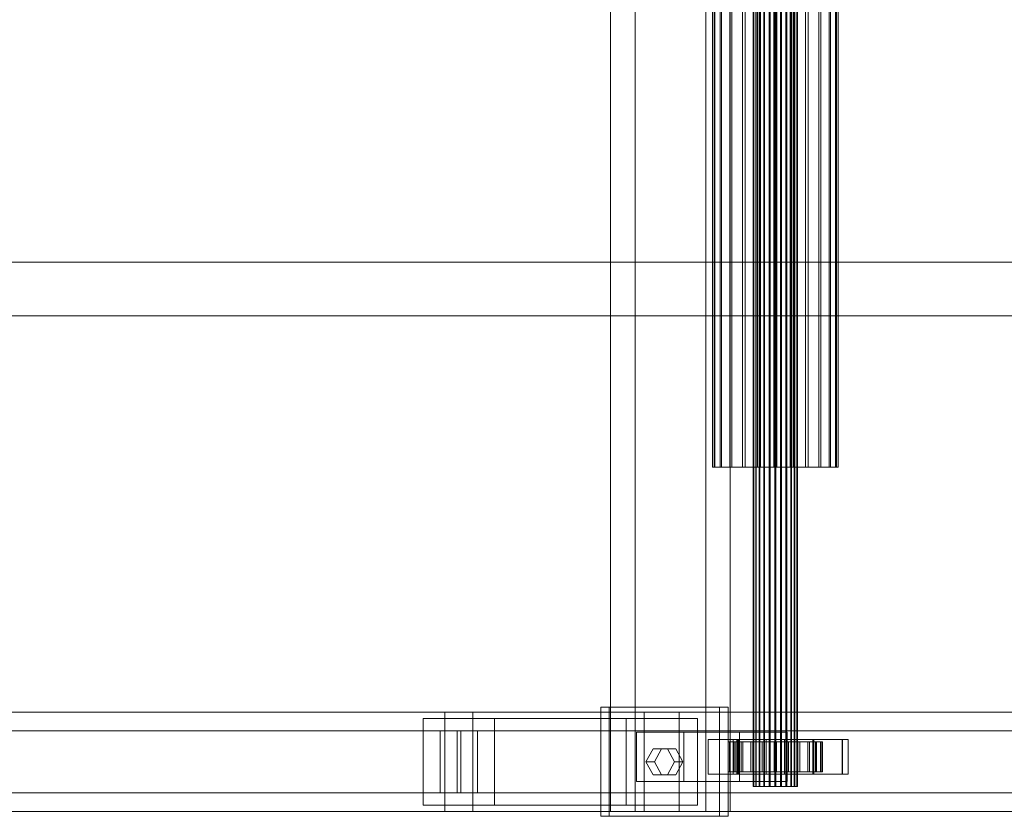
# Model space of a CAD drawing. Header units: millimetres. Extents: x -2233 to 65662, y -50530 to 6847.
# Tile 357 of 656: x 7022 to 7420, y -18452 to -18130. Entities that reach past the tile are written whole.
import ezdxf

# ---------------------------------------------------------------- set-up
doc = ezdxf.new("R2010")
doc.units = ezdxf.units.MM
doc.layers.add('superior_C01', color=7, linetype='Continuous', lineweight=0)

msp = doc.modelspace()

# ---------------------------------------------------------------- linework, layer by layer
at = {"layer": 'superior_C01'}
for p, q in [((7260.909, -17550), (7260.909, -18450)), ((7270.788, -18450), (7270.788, -17550)), ((7299.283, -18450), (7299.283, -17550)), ((7309.161, -17550), (7309.161, -18450)), ((7318.363, -18440), (7318.363, -17560)), ((7318.612, -18440), (7318.612, -17560)), ((7318.726, -18440), (7318.726, -17560)), ((7319.458, -18440), (7319.458, -17560)), ((7319.678, -18440), (7319.678, -17560)), ((7320.843, -18440), (7320.843, -17560)), ((7321.153, -18440), (7321.153, -17560)), ((7322.672, -18440), (7322.672, -17560)), ((7323.051, -18440), (7323.051, -17560)), ((7324.82, -18440), (7324.82, -17560)), ((7325.243, -18440), (7325.243, -17560)), ((7327.141, -18440), (7327.141, -17560)), ((7327.579, -18440), (7327.579, -17560)), ((7329.477, -18440), (7329.477, -17560)), ((7329.9, -18440), (7329.9, -17560)), ((7331.669, -18440), (7331.669, -17560)), ((7332.048, -18440), (7332.048, -17560)), ((7333.567, -18440), (7333.567, -17560)), ((7333.877, -18440), (7333.877, -17560)), ((7335.042, -18440), (7335.042, -17560)), ((7335.261, -18440), (7335.261, -17560)), ((7335.994, -17560), (7335.994, -18440)), ((7336.107, -18440), (7336.107, -17560)), ((7336.357, -18440), (7336.357, -17560)), ((7301.967, -18311.15), (7301.967, -17688.85)), ((7302.673, -18311.15), (7302.673, -17688.85)), ((7302.993, -18311.15), (7302.993, -17688.85)), ((7305.06, -18311.15), (7305.06, -17688.85)), ((7305.678, -18311.15), (7305.678, -17688.85)), ((7308.968, -18311.15), (7308.968, -17688.85)), ((7309.842, -18311.15), (7309.842, -17688.85)), ((7314.128, -18311.15), (7314.128, -17688.85)), ((7315.199, -18311.15), (7315.199, -17688.85)), ((7320.191, -18311.15), (7320.191, -17688.85)), ((7321.385, -18311.15), (7321.385, -17688.85)), ((7326.742, -18311.15), (7326.742, -17688.85)), ((7327.978, -18311.15), (7327.978, -17688.85)), ((7333.335, -18311.15), (7333.335, -17688.85)), ((7334.529, -18311.15), (7334.529, -17688.85)), ((7339.521, -18311.15), (7339.521, -17688.85)), ((7340.592, -18311.15), (7340.592, -17688.85)), ((7344.878, -18311.15), (7344.878, -17688.85)), ((7345.752, -18311.15), (7345.752, -17688.85)), ((7349.041, -18311.15), (7349.041, -17688.85)), ((7349.66, -18311.15), (7349.66, -17688.85)), ((7351.727, -17688.85), (7351.727, -18311.15)), ((7352.047, -18311.15), (7352.047, -17688.85)), ((7352.752, -18311.15), (7352.752, -17688.85)), ((7538.801, -18228.298), (6598.176, -18228.298)), ((6599.86, -18228.298), (7540.485, -18228.298)), ((10210.031, -18250), (1105.699, -18250)), ((1107.119, -18250), (10211.451, -18250)), ((7302.993, -18311.15), (7301.967, -18311.15)), ((7301.967, -18311.15), (7302.673, -18311.15)), ((7302.673, -18311.15), (7305.06, -18311.15)), ((7305.678, -18311.15), (7302.993, -18311.15)), ((7305.06, -18311.15), (7308.968, -18311.15)), ((7309.842, -18311.15), (7305.678, -18311.15)), ((7308.968, -18311.15), (7314.128, -18311.15)), ((7315.199, -18311.15), (7309.842, -18311.15)), ((7314.128, -18311.15), (7320.191, -18311.15)), ((7321.385, -18311.15), (7315.199, -18311.15)), ((7320.191, -18311.15), (7326.742, -18311.15)), ((7327.978, -18311.15), (7321.385, -18311.15)), ((7326.742, -18311.15), (7333.335, -18311.15)), ((7334.529, -18311.15), (7327.978, -18311.15)), ((7333.335, -18311.15), (7339.521, -18311.15)), ((7340.592, -18311.15), (7334.529, -18311.15)), ((7339.521, -18311.15), (7344.878, -18311.15)), ((7345.752, -18311.15), (7340.592, -18311.15)), ((7344.878, -18311.15), (7349.041, -18311.15)), ((7349.66, -18311.15), (7345.752, -18311.15)), ((7349.041, -18311.15), (7351.727, -18311.15)), ((7352.047, -18311.15), (7349.66, -18311.15)), ((7351.727, -18311.15), (7352.752, -18311.15)), ((7352.752, -18311.15), (7352.047, -18311.15)), ((7194.008, -18410), (6042.801, -18410)), ((6054.091, -18410), (7205.298, -18410)), ((7274.451, -18410), (6123.243, -18410)), ((6137.356, -18410), (7288.563, -18410)), ((7194.008, -18410), (7194.008, -18450)), ((7205.298, -18410), (7194.008, -18410)), ((8345.216, -18410), (7194.008, -18410)), ((7205.298, -18450), (7205.298, -18410)), ((7205.298, -18410), (8356.506, -18410)), ((7304.9, -18408), (7256.933, -18408)), ((7256.933, -18408), (7256.933, -18452)), ((7260.32, -18408), (7256.933, -18408)), ((7260.32, -18452), (7260.32, -18408)), ((7260.32, -18408), (7308.287, -18408)), ((7274.451, -18410), (7274.451, -18450)), ((7288.563, -18410), (7274.451, -18410)), ((8425.658, -18410), (7274.451, -18410)), ((7288.563, -18450), (7288.563, -18410)), ((7288.563, -18410), (8439.771, -18410)), ((7304.9, -18452), (7304.9, -18408)), ((7304.9, -18408), (7308.287, -18408)), ((7308.287, -18408), (7308.287, -18452)), ((7214.043, -18412.5), (7185.263, -18412.5)), ((7185.263, -18412.5), (7185.263, -18447.5)), ((7267.117, -18412.5), (7185.263, -18412.5)), ((7214.043, -18447.5), (7214.043, -18412.5)), ((7214.043, -18412.5), (7295.897, -18412.5)), ((7267.117, -18447.5), (7267.117, -18412.5)), ((7267.117, -18412.5), (7295.897, -18412.5)), ((7295.897, -18412.5), (7295.897, -18447.5)), ((7192.158, -18417.5), (6122.804, -18417.5)), ((6137.795, -18417.5), (7207.149, -18417.5)), ((7192.158, -18417.5), (7192.158, -18442.5)), ((7207.149, -18417.5), (7192.158, -18417.5)), ((7198.918, -18417.5), (7200.388, -18417.5)), ((7198.918, -18442.5), (7198.918, -18417.5)), ((8431.98, -18417.5), (7198.918, -18417.5)), ((7200.388, -18417.5), (7200.388, -18442.5)), ((7200.388, -18417.5), (8433.45, -18417.5)), ((7207.149, -18442.5), (7207.149, -18417.5)), ((7290.51, -18418), (7271.323, -18418)), ((7271.323, -18418), (7271.323, -18438)), ((7312.968, -18418), (7271.323, -18418)), ((7290.51, -18438), (7290.51, -18418)), ((7290.51, -18418), (7332.155, -18418)), ((7312.968, -18438), (7312.968, -18418)), ((7312.968, -18418), (7332.155, -18418)), ((7332.155, -18418), (7332.155, -18438)), ((7311.839, -18421), (7300.327, -18421)), ((7300.327, -18421), (7300.327, -18435)), ((7312.182, -18421), (7300.327, -18421)), ((7308.893, -18422), (7308.366, -18422)), ((7308.366, -18422), (7318.363, -18422)), ((7308.366, -18434), (7308.366, -18422)), ((7308.366, -18422), (7309.132, -18422)), ((7310.679, -18422), (7308.893, -18422)), ((7308.893, -18422), (7318.612, -18422)), ((7308.893, -18434), (7308.893, -18422)), ((7309.132, -18422), (7318.726, -18422)), ((7309.132, -18434), (7309.132, -18422)), ((7309.132, -18422), (7311.142, -18422)), ((7354.505, -18421), (7310.376, -18421)), ((7310.376, -18421), (7310.376, -18435)), ((7312.634, -18421), (7310.376, -18421)), ((7313.602, -18422), (7310.679, -18422)), ((7310.679, -18422), (7319.458, -18422)), ((7310.679, -18434), (7310.679, -18422)), ((7311.142, -18422), (7319.678, -18422)), ((7311.142, -18434), (7311.142, -18422)), ((7311.142, -18422), (7314.256, -18422)), ((7311.839, -18435), (7311.839, -18421)), ((7311.839, -18421), (7323.694, -18421)), ((7312.182, -18435), (7312.182, -18421)), ((7312.182, -18421), (7323.694, -18421)), ((7312.634, -18435), (7312.634, -18421)), ((7312.634, -18421), (7356.763, -18421)), ((7317.462, -18422), (7313.602, -18422)), ((7313.602, -18422), (7320.843, -18422)), ((7313.602, -18434), (7313.602, -18422)), ((7314.256, -18422), (7321.153, -18422)), ((7314.256, -18434), (7314.256, -18422)), ((7314.256, -18422), (7318.263, -18422)), ((7321.997, -18422), (7317.462, -18422)), ((7317.462, -18422), (7322.672, -18422)), ((7317.462, -18434), (7317.462, -18422)), ((7318.263, -18422), (7323.051, -18422)), ((7318.263, -18434), (7318.263, -18422)), ((7318.263, -18422), (7322.891, -18422)), ((7318.363, -18422), (7318.612, -18422)), ((7318.363, -18422), (7318.363, -18434)), ((7318.726, -18422), (7318.363, -18422)), ((7318.612, -18422), (7319.458, -18422)), ((7318.612, -18422), (7318.612, -18434)), ((7318.726, -18422), (7318.726, -18434)), ((7319.678, -18422), (7318.726, -18422)), ((7319.458, -18422), (7320.843, -18422)), ((7319.458, -18422), (7319.458, -18434)), ((7319.678, -18422), (7319.678, -18434)), ((7321.153, -18422), (7319.678, -18422)), ((7320.843, -18422), (7322.672, -18422)), ((7320.843, -18422), (7320.843, -18434)), ((7321.153, -18422), (7321.153, -18434)), ((7323.051, -18422), (7321.153, -18422)), ((7326.897, -18422), (7321.997, -18422)), ((7321.997, -18422), (7324.82, -18422)), ((7321.997, -18434), (7321.997, -18422)), ((7322.672, -18422), (7324.82, -18422)), ((7322.672, -18422), (7322.672, -18434)), ((7322.891, -18422), (7325.243, -18422)), ((7322.891, -18434), (7322.891, -18422)), ((7322.891, -18422), (7327.822, -18422)), ((7323.051, -18422), (7323.051, -18434)), ((7325.243, -18422), (7323.051, -18422)), ((7323.694, -18421), (7323.694, -18435)), ((7324.82, -18422), (7327.141, -18422)), ((7324.82, -18422), (7324.82, -18434)), ((7325.243, -18422), (7325.243, -18434)), ((7327.579, -18422), (7325.243, -18422)), ((7331.829, -18422), (7326.897, -18422)), ((7326.897, -18422), (7327.141, -18422)), ((7326.897, -18434), (7326.897, -18422)), ((7327.141, -18422), (7329.477, -18422)), ((7327.141, -18422), (7327.141, -18434)), ((7327.822, -18422), (7327.579, -18422)), ((7327.579, -18422), (7327.579, -18434)), ((7329.9, -18422), (7327.579, -18422)), ((7327.822, -18434), (7327.822, -18422)), ((7327.822, -18422), (7332.723, -18422)), ((7331.829, -18422), (7329.477, -18422)), ((7329.477, -18422), (7331.669, -18422)), ((7329.477, -18422), (7329.477, -18434)), ((7332.723, -18422), (7329.9, -18422)), ((7329.9, -18422), (7329.9, -18434)), ((7332.048, -18422), (7329.9, -18422)), ((7342.538, -18421), (7331.026, -18421)), ((7331.026, -18421), (7331.026, -18435)), ((7342.881, -18421), (7331.026, -18421)), ((7336.457, -18422), (7331.669, -18422)), ((7331.669, -18422), (7333.567, -18422)), ((7331.669, -18422), (7331.669, -18434)), ((7336.457, -18422), (7331.829, -18422)), ((7331.829, -18434), (7331.829, -18422)), ((7337.258, -18422), (7332.048, -18422)), ((7332.048, -18422), (7332.048, -18434)), ((7333.877, -18422), (7332.048, -18422)), ((7332.723, -18434), (7332.723, -18422)), ((7332.723, -18422), (7337.258, -18422)), ((7340.464, -18422), (7333.567, -18422)), ((7333.567, -18422), (7335.042, -18422)), ((7333.567, -18422), (7333.567, -18434)), ((7341.118, -18422), (7333.877, -18422)), ((7333.877, -18422), (7333.877, -18434)), ((7335.261, -18422), (7333.877, -18422)), ((7343.578, -18422), (7335.042, -18422)), ((7335.042, -18422), (7335.994, -18422)), ((7335.042, -18422), (7335.042, -18434)), ((7344.041, -18422), (7335.261, -18422)), ((7335.261, -18422), (7335.261, -18434)), ((7336.107, -18422), (7335.261, -18422)), ((7335.994, -18422), (7345.587, -18422)), ((7335.994, -18434), (7335.994, -18422)), ((7335.994, -18422), (7336.357, -18422)), ((7345.827, -18422), (7336.107, -18422)), ((7336.107, -18422), (7336.107, -18434)), ((7336.357, -18422), (7336.107, -18422)), ((7346.354, -18422), (7336.357, -18422)), ((7336.357, -18422), (7336.357, -18434)), ((7340.464, -18422), (7336.457, -18422)), ((7336.457, -18434), (7336.457, -18422)), ((7337.258, -18434), (7337.258, -18422)), ((7337.258, -18422), (7341.118, -18422)), ((7343.578, -18422), (7340.464, -18422)), ((7340.464, -18434), (7340.464, -18422)), ((7341.118, -18434), (7341.118, -18422)), ((7341.118, -18422), (7344.041, -18422)), ((7342.538, -18435), (7342.538, -18421)), ((7342.538, -18421), (7354.393, -18421)), ((7342.881, -18435), (7342.881, -18421)), ((7342.881, -18421), (7354.393, -18421)), ((7345.587, -18422), (7343.578, -18422)), ((7343.578, -18434), (7343.578, -18422)), ((7344.041, -18434), (7344.041, -18422)), ((7344.041, -18422), (7345.827, -18422)), ((7345.587, -18422), (7345.587, -18434)), ((7346.354, -18422), (7345.587, -18422)), ((7345.827, -18434), (7345.827, -18422)), ((7345.827, -18422), (7346.354, -18422)), ((7346.354, -18434), (7346.354, -18422)), ((7354.393, -18421), (7354.393, -18435)), ((7354.505, -18435), (7354.505, -18421)), ((7354.505, -18421), (7356.763, -18421)), ((7356.763, -18421), (7356.763, -18435)), ((7275.161, -18430), (7278.039, -18424.804)), ((7278.039, -18424.804), (7283.795, -18424.804)), ((7281.426, -18424.804), (7278.039, -18424.804)), ((7281.426, -18424.804), (7278.548, -18430)), ((7287.182, -18424.804), (7281.426, -18424.804)), ((7283.795, -18424.804), (7286.673, -18430)), ((7287.182, -18424.804), (7283.795, -18424.804)), ((7290.06, -18430), (7287.182, -18424.804)), ((7278.039, -18435.196), (7275.161, -18430)), ((7275.161, -18430), (7278.548, -18430)), ((7278.548, -18430), (7281.426, -18435.196)), ((7286.673, -18430), (7283.795, -18435.196)), ((7290.06, -18430), (7286.673, -18430)), ((7287.182, -18435.196), (7290.06, -18430)), ((7283.795, -18435.196), (7278.039, -18435.196)), ((7281.426, -18435.196), (7278.039, -18435.196)), ((7281.426, -18435.196), (7287.182, -18435.196)), ((7287.182, -18435.196), (7283.795, -18435.196)), ((7300.327, -18435), (7311.839, -18435)), ((7300.327, -18435), (7312.182, -18435)), ((7318.363, -18434), (7308.366, -18434)), ((7308.366, -18434), (7308.893, -18434)), ((7309.132, -18434), (7308.366, -18434)), ((7318.612, -18434), (7308.893, -18434)), ((7308.893, -18434), (7310.679, -18434)), ((7318.726, -18434), (7309.132, -18434)), ((7311.142, -18434), (7309.132, -18434)), ((7310.376, -18435), (7354.505, -18435)), ((7310.376, -18435), (7312.634, -18435)), ((7319.458, -18434), (7310.679, -18434)), ((7310.679, -18434), (7313.602, -18434)), ((7319.678, -18434), (7311.142, -18434)), ((7314.256, -18434), (7311.142, -18434)), ((7323.694, -18435), (7311.839, -18435)), ((7323.694, -18435), (7312.182, -18435)), ((7356.763, -18435), (7312.634, -18435)), ((7320.843, -18434), (7313.602, -18434)), ((7313.602, -18434), (7317.462, -18434)), ((7321.153, -18434), (7314.256, -18434)), ((7318.263, -18434), (7314.256, -18434)), ((7322.672, -18434), (7317.462, -18434)), ((7317.462, -18434), (7321.997, -18434)), ((7323.051, -18434), (7318.263, -18434)), ((7322.891, -18434), (7318.263, -18434)), ((7318.612, -18434), (7318.363, -18434)), ((7318.363, -18434), (7318.726, -18434)), ((7319.458, -18434), (7318.612, -18434)), ((7318.726, -18434), (7319.678, -18434)), ((7320.843, -18434), (7319.458, -18434)), ((7319.678, -18434), (7321.153, -18434)), ((7322.672, -18434), (7320.843, -18434)), ((7321.153, -18434), (7323.051, -18434)), ((7324.82, -18434), (7321.997, -18434)), ((7321.997, -18434), (7326.897, -18434)), ((7324.82, -18434), (7322.672, -18434)), ((7325.243, -18434), (7322.891, -18434)), ((7327.822, -18434), (7322.891, -18434)), ((7323.051, -18434), (7325.243, -18434)), ((7327.141, -18434), (7324.82, -18434)), ((7325.243, -18434), (7327.579, -18434)), ((7327.141, -18434), (7326.897, -18434)), ((7326.897, -18434), (7331.829, -18434)), ((7329.477, -18434), (7327.141, -18434)), ((7327.579, -18434), (7327.822, -18434)), ((7327.579, -18434), (7329.9, -18434)), ((7332.723, -18434), (7327.822, -18434)), ((7331.669, -18434), (7329.477, -18434)), ((7329.477, -18434), (7331.829, -18434)), ((7329.9, -18434), (7332.723, -18434)), ((7329.9, -18434), (7332.048, -18434)), ((7331.026, -18435), (7342.538, -18435)), ((7331.026, -18435), (7342.881, -18435)), ((7333.567, -18434), (7331.669, -18434)), ((7331.669, -18434), (7336.457, -18434)), ((7331.829, -18434), (7336.457, -18434)), ((7332.048, -18434), (7337.258, -18434)), ((7332.048, -18434), (7333.877, -18434)), ((7337.258, -18434), (7332.723, -18434)), ((7335.042, -18434), (7333.567, -18434)), ((7333.567, -18434), (7340.464, -18434)), ((7333.877, -18434), (7341.118, -18434)), ((7333.877, -18434), (7335.261, -18434)), ((7335.994, -18434), (7335.042, -18434)), ((7335.042, -18434), (7343.578, -18434)), ((7335.261, -18434), (7344.041, -18434)), ((7335.261, -18434), (7336.107, -18434)), ((7345.587, -18434), (7335.994, -18434)), ((7336.357, -18434), (7335.994, -18434)), ((7336.107, -18434), (7345.827, -18434)), ((7336.107, -18434), (7336.357, -18434)), ((7336.357, -18434), (7346.354, -18434)), ((7336.457, -18434), (7340.464, -18434)), ((7341.118, -18434), (7337.258, -18434)), ((7340.464, -18434), (7343.578, -18434)), ((7344.041, -18434), (7341.118, -18434)), ((7354.393, -18435), (7342.538, -18435)), ((7354.393, -18435), (7342.881, -18435)), ((7343.578, -18434), (7345.587, -18434)), ((7345.827, -18434), (7344.041, -18434)), ((7345.587, -18434), (7346.354, -18434)), ((7346.354, -18434), (7345.827, -18434)), ((7356.763, -18435), (7354.505, -18435)), ((7271.323, -18438), (7290.51, -18438)), ((7271.323, -18438), (7312.968, -18438)), ((7332.155, -18438), (7290.51, -18438)), ((7332.155, -18438), (7312.968, -18438)), ((6122.804, -18442.5), (7192.158, -18442.5)), ((6137.795, -18442.5), (7207.149, -18442.5)), ((7192.158, -18442.5), (7207.149, -18442.5)), ((7200.388, -18442.5), (7198.918, -18442.5)), ((7198.918, -18442.5), (8431.98, -18442.5)), ((7200.388, -18442.5), (8433.45, -18442.5)), ((7318.726, -18440), (7318.363, -18440)), ((7318.363, -18440), (7318.612, -18440)), ((7318.612, -18440), (7319.458, -18440)), ((7319.678, -18440), (7318.726, -18440)), ((7319.458, -18440), (7320.843, -18440)), ((7321.153, -18440), (7319.678, -18440)), ((7320.843, -18440), (7322.672, -18440)), ((7323.051, -18440), (7321.153, -18440)), ((7322.672, -18440), (7324.82, -18440)), ((7325.243, -18440), (7323.051, -18440)), ((7324.82, -18440), (7327.141, -18440)), ((7327.579, -18440), (7325.243, -18440)), ((7327.141, -18440), (7329.477, -18440)), ((7329.9, -18440), (7327.579, -18440)), ((7329.477, -18440), (7331.669, -18440)), ((7332.048, -18440), (7329.9, -18440)), ((7331.669, -18440), (7333.567, -18440)), ((7333.877, -18440), (7332.048, -18440)), ((7333.567, -18440), (7335.042, -18440)), ((7335.261, -18440), (7333.877, -18440)), ((7335.042, -18440), (7335.994, -18440)), ((7336.107, -18440), (7335.261, -18440)), ((7335.994, -18440), (7336.357, -18440)), ((7336.357, -18440), (7336.107, -18440)), ((7185.263, -18447.5), (7214.043, -18447.5)), ((7267.117, -18447.5), (7185.263, -18447.5)), ((7295.897, -18447.5), (7214.043, -18447.5)), ((7295.897, -18447.5), (7267.117, -18447.5)), ((6042.801, -18450), (7194.008, -18450)), ((6054.091, -18450), (7205.298, -18450)), ((6123.243, -18450), (7274.451, -18450)), ((6137.356, -18450), (7288.563, -18450)), ((7194.008, -18450), (7205.298, -18450)), ((7194.008, -18450), (8345.216, -18450)), ((7205.298, -18450), (8356.506, -18450)), ((7260.909, -18450), (7299.283, -18450)), ((7260.909, -18450), (7270.788, -18450)), ((7309.161, -18450), (7270.788, -18450)), ((7274.451, -18450), (7288.563, -18450)), ((7274.451, -18450), (8425.658, -18450)), ((7288.563, -18450), (8439.771, -18450)), ((7309.161, -18450), (7299.283, -18450)), ((7256.933, -18452), (7304.9, -18452)), ((7256.933, -18452), (7260.32, -18452)), ((7308.287, -18452), (7260.32, -18452)), ((7308.287, -18452), (7304.9, -18452))]:
    msp.add_line(p, q, dxfattribs=at)

doc.saveas('drawing.dxf')
